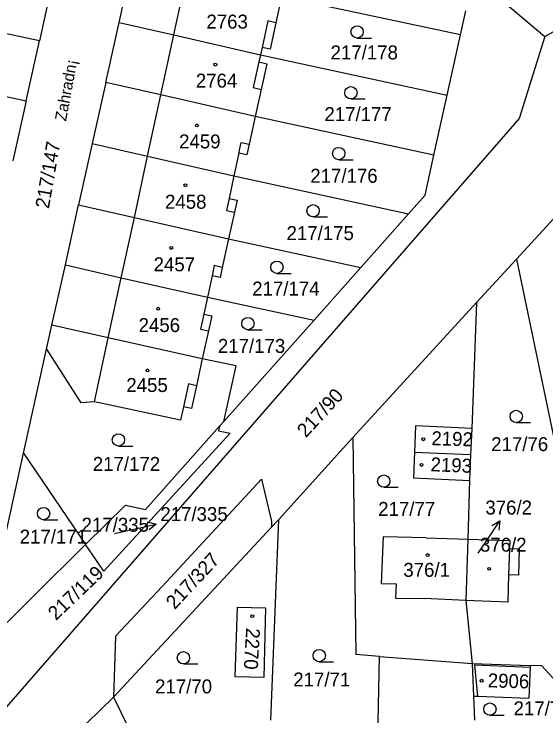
# Model space of a CAD drawing. Extents: x -735249 to -729401, y -1124843 to -1121828.
# Drawn here: x -733427.7 to -733362.8, y -1123391.6 to -1123306 of the extents above; entities that cross this region are included whole.
import ezdxf

# ---------------------------------------------------------------- set-up
doc = ezdxf.new("R2010")
doc.units = 0
for name, color, linetype in [('Vrstva 1', 7, 'Continuous'), ('Vrstva 15', 7, 'Continuous'), ('Vrstva 16', 7, 'Continuous'), ('Vrstva 18', 7, 'Continuous'), ('Vrstva 19', 7, 'Continuous'), ('Vrstva 25', 7, 'Continuous'), ('Vrstva 4', 7, 'Continuous')]:
    doc.layers.add(name, color=color, linetype=linetype)

msp = doc.modelspace()

# ---------------------------------------------------------------- linework, layer by layer
at = {"layer": 'Vrstva 1'}
for points in [[(-733391.1, -1123284.96), (-733362.91, -1123308.71)], [(-733414.87, -1123306.99), (-733413.24, -1123299.66)], [(-733422.93, -1123301.77), (-733424.59, -1123309.24)], [(-733395.03, -1123303.83), (-733395.73, -1123307.03)], [(-733373.2, -1123308.53), (-733395.03, -1123303.83)], [(-733373.2, -1123308.53), (-733372.55, -1123305.6)], [(-733424.59, -1123309.24), (-733434.18, -1123307.2)], [(-733416.49, -1123314.31), (-733414.87, -1123306.99)], [(-733414.87, -1123306.99), (-733408.18, -1123308.52)], [(-733395.73, -1123307.03), (-733396.44, -1123310.27)], [(-733362.91, -1123308.71), (-733359.58, -1123306.83)], [(-733408.18, -1123308.52), (-733397.61, -1123310.94)], [(-733374.82, -1123315.86), (-733373.2, -1123308.53)], [(-733362.91, -1123308.71), (-733366.03, -1123318.73)], [(-733426.21, -1123316.56), (-733424.59, -1123309.24)], [(-733397.42, -1123310.06), (-733397.61, -1123310.94)], [(-733396.44, -1123310.27), (-733397.42, -1123310.06)], [(-733397.61, -1123310.94), (-733397.8, -1123311.81)], [(-733397.61, -1123310.94), (-733374.82, -1123315.86)], [(-733397.8, -1123311.81), (-733396.83, -1123312.03)], [(-733396.83, -1123312.03), (-733397.52, -1123315.17)], [(-733435.79, -1123314.49), (-733426.21, -1123316.56)], [(-733416.49, -1123314.31), (-733418.15, -1123321.78)], [(-733409.77, -1123315.84), (-733416.49, -1123314.31)], [(-733397.52, -1123315.17), (-733398.24, -1123318.47)], [(-733426.21, -1123316.56), (-733427.83, -1123323.89)], [(-733398.24, -1123318.47), (-733409.77, -1123315.84)], [(-733376.45, -1123323.18), (-733374.82, -1123315.86)], [(-733366.03, -1123318.73), (-733455.99, -1123421.8)], [(-733398.24, -1123318.47), (-733398.98, -1123321.86)], [(-733376.45, -1123323.18), (-733398.24, -1123318.47)], [(-733351.92, -1123320.13), (-733366.37, -1123335.87)], [(-733418.15, -1123321.78), (-733419.8, -1123329.25)], [(-733418.15, -1123321.78), (-733411.39, -1123323.32)], [(-733398.98, -1123321.86), (-733399.26, -1123323.15)], [(-733411.39, -1123323.32), (-733400.85, -1123325.72)], [(-733400.24, -1123322.94), (-733400.85, -1123325.72)], [(-733399.26, -1123323.15), (-733400.24, -1123322.94)], [(-733377.53, -1123328.07), (-733376.45, -1123323.18)], [(-733400.85, -1123325.72), (-733401.45, -1123328.46)], [(-733400.85, -1123325.72), (-733379.55, -1123330.34)], [(-733401.45, -1123328.46), (-733400.47, -1123328.67)], [(-733400.47, -1123328.67), (-733400.79, -1123330.13)], [(-733379.55, -1123330.34), (-733377.53, -1123328.07)], [(-733421.42, -1123336.58), (-733419.8, -1123329.25)], [(-733419.8, -1123329.25), (-733413, -1123330.79)], [(-733400.79, -1123330.13), (-733401.51, -1123333.4)], [(-733385.37, -1123336.88), (-733379.55, -1123330.34)], [(-733413, -1123330.79), (-733401.51, -1123333.4)], [(-733401.51, -1123333.4), (-733402.27, -1123336.88)], [(-733401.51, -1123333.4), (-733385.37, -1123336.88)], [(-733366.37, -1123335.87), (-733371.27, -1123341.16)], [(-733366.37, -1123335.87), (-733360.26, -1123365.08)], [(-733423.05, -1123343.9), (-733421.42, -1123336.58)], [(-733421.42, -1123336.58), (-733414.59, -1123338.13)], [(-733402.27, -1123336.88), (-733402.54, -1123338.12)], [(-733391.08, -1123343.3), (-733385.37, -1123336.88)], [(-733403.52, -1123337.9), (-733404.09, -1123340.51)], [(-733402.54, -1123338.12), (-733403.52, -1123337.9)], [(-733414.59, -1123338.13), (-733404.09, -1123340.51)], [(-733404.09, -1123340.51), (-733404.53, -1123342.56)], [(-733404.09, -1123340.51), (-733391.08, -1123343.3)], [(-733371.27, -1123341.16), (-733386.36, -1123357.63)], [(-733371.27, -1123341.16), (-733371.82, -1123356.52)], [(-733404.53, -1123342.56), (-733403.56, -1123342.77)], [(-733403.56, -1123342.77), (-733403.96, -1123344.6)], [(-733423.7, -1123346.83), (-733423.05, -1123343.9)], [(-733416.18, -1123345.45), (-733423.05, -1123343.9)], [(-733402.09, -1123355.68), (-733391.08, -1123343.3)], [(-733403.96, -1123344.6), (-733404.71, -1123348.04)], [(-733404.71, -1123348.04), (-733416.18, -1123345.45)], [(-733426.51, -1123359.53), (-733423.7, -1123346.83)], [(-733423.7, -1123346.83), (-733419.52, -1123353.4)], [(-733404.71, -1123348.04), (-733405.43, -1123351.3)], [(-733400.58, -1123348.88), (-733404.71, -1123348.04)], [(-733402.09, -1123355.68), (-733400.58, -1123348.88)], [(-733405.43, -1123351.3), (-733406.04, -1123354.09)], [(-733417.87, -1123353.25), (-733419.52, -1123353.4)], [(-733407.37, -1123355.49), (-733417.87, -1123353.25)], [(-733407.01, -1123353.88), (-733407.37, -1123355.49)], [(-733406.04, -1123354.09), (-733407.01, -1123353.88)], [(-733402.6, -1123356.25), (-733402.09, -1123355.68)], [(-733402.6, -1123356.25), (-733402.73, -1123356.79), (-733401.3, -1123357.11), (-733416.74, -1123373.93), (-733418.95, -1123370.68)], [(-733411.64, -1123366.41), (-733402.6, -1123356.25)], [(-733378.69, -1123356.21), (-733378.81, -1123359.39)], [(-733371.82, -1123356.52), (-733378.69, -1123356.21)], [(-733371.82, -1123356.52), (-733371.97, -1123359.7)], [(-733386.36, -1123357.63), (-733395.43, -1123367.67)], [(-733386.36, -1123357.63), (-733385.97, -1123384.1)], [(-733378.81, -1123359.39), (-733378.95, -1123362.55)], [(-733378.81, -1123359.39), (-733371.97, -1123359.7)], [(-733431.79, -1123383.37), (-733426.51, -1123359.53)], [(-733426.51, -1123359.53), (-733418.95, -1123370.68)], [(-733371.97, -1123359.7), (-733372.11, -1123362.87)], [(-733397.48, -1123362.69), (-733409.61, -1123375.79)], [(-733397.48, -1123362.69), (-733396.25, -1123367.84)], [(-733378.95, -1123362.55), (-733372.11, -1123362.87)], [(-733372.11, -1123362.87), (-733372.3, -1123370.02)], [(-733414.08, -1123365.87), (-733418.95, -1123370.68)], [(-733414.08, -1123365.87), (-733411.64, -1123366.41)], [(-733395.43, -1123367.67), (-733396.37, -1123392.11)], [(-733395.43, -1123367.67), (-733396.26, -1123368.56)], [(-733396.25, -1123367.84), (-733396.26, -1123368.56)], [(-733396.26, -1123368.56), (-733415.55, -1123389.29)], [(-733382.65, -1123369.74), (-733382.88, -1123375.41)], [(-733377.4, -1123369.85), (-733382.65, -1123369.74)], [(-733377.4, -1123369.85), (-733372.3, -1123370.02)], [(-733372.3, -1123370.02), (-733372.55, -1123377.48)], [(-733372.3, -1123370.02), (-733367.19, -1123370.19)], [(-733367.19, -1123370.19), (-733367.22, -1123371.14)], [(-733418.95, -1123370.68), (-733431.79, -1123383.37)], [(-733367.22, -1123371.14), (-733366.03, -1123371.18)], [(-733366.03, -1123371.18), (-733366.13, -1123374.39)], [(-733367.33, -1123374.35), (-733367.44, -1123377.69)], [(-733366.13, -1123374.39), (-733367.33, -1123374.35)], [(-733382.88, -1123375.41), (-733381.06, -1123375.48)], [(-733381.06, -1123375.48), (-733381.13, -1123377.21)], [(-733415.3, -1123381.84), (-733409.61, -1123375.79)], [(-733381.13, -1123377.21), (-733377.65, -1123377.26)], [(-733372.55, -1123377.48), (-733377.65, -1123377.26)], [(-733400.68, -1123386.79), (-733400.4, -1123378.32)], [(-733400.4, -1123378.32), (-733397, -1123378.41)], [(-733367.44, -1123377.69), (-733372.55, -1123377.48)], [(-733372.55, -1123377.48), (-733371.79, -1123385.19)], [(-733397, -1123378.41), (-733397.22, -1123386.88)], [(-733415.3, -1123381.84), (-733415.55, -1123389.29)], [(-733383.1, -1123384.32), (-733385.97, -1123384.1)], [(-733383.6, -1123410.13), (-733383.1, -1123384.32)], [(-733383.1, -1123384.32), (-733371.79, -1123385.19)], [(-733371.79, -1123385.19), (-733371.61, -1123389.15)], [(-733371.79, -1123385.19), (-733364.69, -1123385.42)], [(-733364.7, -1123385.63), (-733364.87, -1123389.41)], [(-733364.69, -1123385.42), (-733364.7, -1123385.63)], [(-733363.3, -1123385.46), (-733364.69, -1123385.42)], [(-733355.28, -1123394.22), (-733363.3, -1123385.46)], [(-733397.22, -1123386.88), (-733400.68, -1123386.79)], [(-733418.81, -1123392.46), (-733415.55, -1123389.29)], [(-733415.55, -1123389.29), (-733406.98, -1123406.79)], [(-733371.61, -1123389.15), (-733371.15, -1123389.17)], [(-733371.61, -1123389.15), (-733371.48, -1123392.09)], [(-733371.15, -1123389.17), (-733364.87, -1123389.41)]]:
    msp.add_lwpolyline(points, dxfattribs=at)
at = {"layer": 'Vrstva 16'}
for points in [[(-733415.41, -1123369.31), (-733413.26, -1123368.83)], [(-733371.03, -1123371.74), (-733370.06, -1123370.29)]]:
    msp.add_lwpolyline(points, dxfattribs=at)
at = {"layer": 'Vrstva 25'}
for points in [[(-733385.82, -1123308.9), (-733384.07, -1123308.9)], [(-733386.57, -1123316.32), (-733384.82, -1123316.32)], [(-733388.07, -1123323.74), (-733386.32, -1123323.74)], [(-733391.19, -1123330.72), (-733389.44, -1123330.72)], [(-733395.6, -1123337.6), (-733393.85, -1123337.6)], [(-733399.14, -1123344.48), (-733397.39, -1123344.48)], [(-733366.41, -1123355.79), (-733364.66, -1123355.79)], [(-733414.94, -1123358.67), (-733413.19, -1123358.67)], [(-733382.57, -1123363.69), (-733380.82, -1123363.69)], [(-733424.07, -1123367.64), (-733422.32, -1123367.64)], [(-733411.418, -1123367.906), (-733410.333, -1123368.176), (-733411.2, -1123368.881)], [(-733370.06, -1123370.29), (-733368.396, -1123367.795)], [(-733369.367, -1123368.349), (-733368.396, -1123367.795), (-733368.535, -1123368.904)], [(-733413.26, -1123368.83), (-733410.333, -1123368.176)], [(-733390.44, -1123384.97), (-733388.69, -1123384.97)], [(-733407.02, -1123385.23), (-733405.27, -1123385.23)], [(-733369.62, -1123391.49), (-733367.87, -1123391.49)]]:
    msp.add_lwpolyline(points, dxfattribs=at)
for centre, radius in [((-733385.82, -1123308.15), 0.75), ((-733403.12, -1123312.14), 0.175), ((-733386.57, -1123315.57), 0.75), ((-733405.37, -1123319.56), 0.175), ((-733388.07, -1123322.99), 0.75), ((-733406.77, -1123326.86), 0.175), ((-733391.19, -1123329.97), 0.75), ((-733408.49, -1123334.5), 0.175), ((-733395.6, -1123336.85), 0.75), ((-733410.1, -1123341.91), 0.175), ((-733399.14, -1123343.73), 0.75), ((-733411.39, -1123349.44), 0.175), ((-733366.41, -1123355.04), 0.75), ((-733414.94, -1123357.92), 0.75), ((-733377.75, -1123357.83), 0.175), ((-733377.97, -1123360.97), 0.175), ((-733382.57, -1123362.94), 0.75), ((-733424.07, -1123366.89), 0.75), ((-733377.22, -1123371.95), 0.175), ((-733369.71, -1123373.64), 0.175), ((-733398.61, -1123379.41), 0.175), ((-733407.02, -1123384.48), 0.75), ((-733390.44, -1123384.22), 0.75), ((-733370.63, -1123387.28), 0.175), ((-733369.62, -1123390.74), 0.75)]:
    msp.add_circle(centre, radius, dxfattribs=at)
at = {"layer": 'Vrstva 4'}
for points in [[(-733408.18, -1123308.52), (-733406.59, -1123301.18)], [(-733396.72, -1123306.82), (-733397.42, -1123310.06)], [(-733395.73, -1123307.03), (-733396.72, -1123306.82)], [(-733409.77, -1123315.84), (-733408.18, -1123308.52)], [(-733397.8, -1123311.81), (-733398.49, -1123314.95)], [(-733398.49, -1123314.95), (-733397.52, -1123315.17)], [(-733411.39, -1123323.32), (-733409.77, -1123315.84)], [(-733400.24, -1123322.94), (-733399.96, -1123321.65)], [(-733399.96, -1123321.65), (-733398.98, -1123321.86)], [(-733413, -1123330.79), (-733411.39, -1123323.32)], [(-733401.45, -1123328.46), (-733401.77, -1123329.92)], [(-733401.77, -1123329.92), (-733400.79, -1123330.13)], [(-733414.59, -1123338.13), (-733413, -1123330.79)], [(-733403.25, -1123336.66), (-733403.52, -1123337.9)], [(-733402.27, -1123336.88), (-733403.25, -1123336.66)], [(-733416.18, -1123345.45), (-733414.59, -1123338.13)], [(-733404.53, -1123342.56), (-733404.92, -1123344.39)], [(-733404.92, -1123344.39), (-733403.96, -1123344.6)], [(-733417.87, -1123353.25), (-733416.18, -1123345.45)], [(-733406.39, -1123351.09), (-733407.01, -1123353.88)], [(-733405.43, -1123351.3), (-733406.39, -1123351.09)], [(-733367.22, -1123371.14), (-733367.33, -1123374.35)], [(-733371.48, -1123385.34), (-733364.7, -1123385.63)], [(-733371.48, -1123385.34), (-733371.15, -1123389.17)]]:
    msp.add_lwpolyline(points, dxfattribs=at)

# ---------------------------------------------------------------- texts
at = {"layer": 'Vrstva 15'}
msp.add_text('Zahradn¡', height=1.4, rotation=79.40063, dxfattribs=at).set_placement((-733421.339, -1123319.107))
at = {"layer": 'Vrstva 16'}
for s, p in [('376/2', (-733370.17, -1123367.01)), ('217/335', (-733409.828, -1123367.81))]:
    msp.add_text(s, height=1.7, dxfattribs=at).set_placement(p)
at = {"layer": 'Vrstva 18'}
for s, p in [('217/178', (-733389.06, -1123311.51)), ('217/177', (-733389.81, -1123319.03)), ('217/176', (-733391.53, -1123326.55)), ('217/175', (-733394.43, -1123333.54)), ('217/174', (-733398.62, -1123340.31)), ('217/173', (-733402.81, -1123347.3)), ('217/76', (-733369.46, -1123359.28)), ('217/172', (-733418.07, -1123361.69)), ('217/77', (-733383.25, -1123367.18)), ('217/335', (-733419.438, -1123369.11)), ('217/171', (-733426.99, -1123370.56)), ('217/71', (-733393.61, -1123387.98)), ('217/70', (-733410.47, -1123388.82)), ('217/73', (-733366.73, -1123391.5))]:
    msp.add_text(s, height=1.7, dxfattribs=at).set_placement(p)
for s, rotation, p in [('217/147', 80.10064, (-733423.432, -1123329.779)), ('217/90', 47.40038, (-733392.071, -1123357.728)), ('217/327', 47.00038, (-733408.079, -1123378.678)), ('217/119', 43.50035, (-733422.563, -1123379.998))]:
    msp.add_text(s, height=1.7, rotation=rotation, dxfattribs=at).set_placement(p)
at = {"layer": 'Vrstva 19'}
for s, p in [('2763', (-733404.21, -1123307.75)), ('2764', (-733405.5, -1123314.95)), ('2459', (-733407.54, -1123322.36)), ('2458', (-733409.26, -1123329.72)), ('2457', (-733410.65, -1123337.35)), ('2456', (-733412.48, -1123344.76)), ('2455', (-733413.98, -1123352.07)), ('376/2', (-733370.83, -1123371.54)), ('376/1', (-733380.18, -1123374.61))]:
    msp.add_text(s, height=1.7, dxfattribs=at).set_placement(p)
for s, rotation, p in [('2192', 358.20285, (-733376.774, -1123358.547)), ('2193', 357.70284, (-733376.883, -1123361.729)), ('2270', 266.70212, (-733399.352, -1123380.821)), ('2906', 358.30285, (-733369.895, -1123388.077))]:
    msp.add_text(s, height=1.7, rotation=rotation, dxfattribs=at).set_placement(p)

doc.saveas('drawing.dxf')
